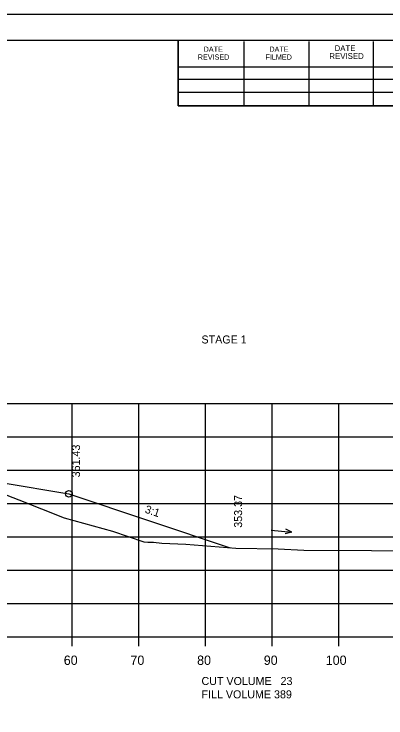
# Model space of a CAD drawing. Extents: x 1374859 to 1376773, y 382242 to 389804.
# Drawn here: x 1376185.9 to 1376241.6, y 385549.6 to 385655.1 of the extents above; entities that cross this region are included whole.
import ezdxf

# ---------------------------------------------------------------- set-up
doc = ezdxf.new("R2010")
doc.units = 0
for name, color, linetype in [('R_Axis', 7, 'Continuous'), ('R_Axis Annot', 7, 'Continuous'), ('R_Border', 7, 'Continuous'), ('R_Exist Surface', 7, 'Continuous'), ('R_Fin Surface', 7, 'Continuous'), ('R_Grid', 7, 'Continuous'), ('R_No Plot', 7, 'Continuous'), ('R_Water Annot', 7, 'Continuous'), ('R_Xsect Elev', 7, 'Continuous'), ('R_Xsect Slope', 7, 'Continuous')]:
    doc.layers.add(name, color=color, linetype=linetype)

msp = doc.modelspace()

# ---------------------------------------------------------------- linework, layer by layer
at = {"layer": 'R_Axis'}
for p, q in [((1375994.57, 385561.79), (1376274.57, 385561.79)), ((1376194.57, 385560.39), (1376194.57, 385561.79)), ((1376204.57, 385560.39), (1376204.57, 385561.79)), ((1376214.57, 385560.39), (1376214.57, 385561.79)), ((1376224.57, 385560.39), (1376224.57, 385561.79)), ((1376234.57, 385560.39), (1376234.57, 385561.79))]:
    msp.add_line(p, q, dxfattribs=at)
at = {"layer": 'R_Border'}
for p, q in [((1375976.57, 385651.25), (1376292.75, 385651.25)), ((1376210.49, 385641.37), (1376210.49, 385651.25)), ((1376220.35, 385641.37), (1376220.35, 385651.05)), ((1376230.11, 385641.37), (1376230.11, 385651.05)), ((1376239.79, 385641.37), (1376239.79, 385651.05)), ((1376210.49, 385647.23), (1376249.65, 385647.23)), ((1376210.49, 385645.37), (1376249.65, 385645.37)), ((1376210.49, 385641.37), (1376210.49, 385643.43)), ((1376210.49, 385643.43), (1376249.65, 385643.43)), ((1376292.75, 385641.37), (1376210.49, 385641.37))]:
    msp.add_line(p, q, dxfattribs=at)
at = {"layer": 'R_Exist Surface'}
msp.add_lwpolyline([(1376177.03, 385586.01), (1376186.56, 385582.32), (1376193.36, 385579.62), (1376200.64, 385577.62), (1376205.34, 385576.02), (1376205.93, 385576.01), (1376206.13, 385576.01), (1376206.78, 385575.97), (1376208.04, 385575.86), (1376211.6, 385575.7), (1376219.1, 385575.09), (1376225.48, 385574.99), (1376229.34, 385574.81), (1376239.45, 385574.75), (1376253.58, 385574.63), (1376271.96, 385574.56), (1376274.57, 385574.57)], dxfattribs=at)
at = {"layer": 'R_Fin Surface'}
msp.add_lwpolyline([(1376039.68, 385573.28), (1376047.02, 385570.83), (1376075.09, 385580.19), (1376087.19, 385582.21), (1376097.09, 385583.86), (1376105.09, 385584.18), (1376134.59, 385585.37), (1376164.09, 385586.56), (1376172.09, 385586.88), (1376183.9, 385584.92), (1376194.09, 385583.22), (1376218.26, 385575.16)], dxfattribs=at)
at = {"layer": 'R_Grid'}
for p, q in [((1375994.57, 385596.79), (1376274.57, 385596.79)), ((1376194.57, 385561.79), (1376194.57, 385596.79)), ((1376204.57, 385561.79), (1376204.57, 385596.79)), ((1376214.57, 385561.79), (1376214.57, 385596.79)), ((1376224.57, 385561.79), (1376224.57, 385596.79)), ((1376234.57, 385561.79), (1376234.57, 385596.79)), ((1375994.57, 385591.79), (1376274.57, 385591.79)), ((1375994.57, 385586.79), (1376274.57, 385586.79)), ((1375994.57, 385581.79), (1376274.57, 385581.79)), ((1375994.57, 385576.79), (1376274.57, 385576.79)), ((1375994.57, 385571.79), (1376274.57, 385571.79)), ((1375994.57, 385566.79), (1376274.57, 385566.79)), ((1375994.57, 385561.79), (1376274.57, 385561.79))]:
    msp.add_line(p, q, dxfattribs=at)
at = {"layer": 'R_No Plot'}
msp.add_line((1375964.17, 385655.14), (1376297.5, 385655.14), dxfattribs=at)
for points in [[(1375964.16, 385655.14), (1376297.5, 385655.14), (1376297.5, 385441.81), (1375964.16, 385441.81)], [(1376210.49, 385651.25), (1376210.49, 385641.37), (1376246.22, 385641.37), (1376246.22, 385638.45), (1376269.42, 385638.45), (1376269.42, 385614.12), (1376292.75, 385614.12), (1376292.75, 385445.79), (1375976.57, 385445.79), (1375976.57, 385651.25)]]:
    msp.add_lwpolyline(points, close=True, dxfattribs=at)
msp.add_circle((1376194.09, 385583.22), 0.5, dxfattribs=at)
at = {"layer": 'R_Water Annot'}
for p, q in [((1376224.4, 385577.79), (1376227.53, 385577.48)), ((1376227.53, 385577.48), (1376226.61, 385577.93)), ((1376227.53, 385577.48), (1376226.54, 385577.23))]:
    msp.add_line(p, q, dxfattribs=at)

# ---------------------------------------------------------------- texts
at = {"layer": 'R_Axis Annot'}
msp.add_text('STAGE 1', height=1.2, rotation=360, dxfattribs=at).set_placement((1376213.97, 385605.77))
for s, height, p in [('60', 1.4, (1376193.31, 385557.59)), ('70', 1.4, (1376203.31, 385557.59)), ('80', 1.4, (1376213.31, 385557.59)), ('90', 1.4, (1376223.31, 385557.59)), ('100', 1.4, (1376232.61, 385557.59)), ('CUT VOLUME   23', 1.2, (1376213.97, 385554.58)), ('FILL VOLUME 389', 1.2, (1376213.97, 385552.58))]:
    msp.add_text(s, height=height, dxfattribs=at).set_placement(p)
at = {"layer": 'R_Border'}
for s, height, p in [('DATE', 0.879, (1376233.93, 385649.59)), ('DATE', 0.782, (1376214.29, 385649.49)), ('DATE', 0.782, (1376224.15, 385649.49)), ('REVISED', 0.782, (1376213.41, 385648.31)), ('FILMED', 0.782, (1376223.57, 385648.31)), ('REVISED', 0.879, (1376233.15, 385648.41))]:
    msp.add_text(s, height=height, rotation=360, dxfattribs=at).set_placement(p)
at = {"layer": 'R_Xsect Elev'}
for s, p in [('361.43', (1376195.74, 385585.7)), ('353.37', (1376220.06, 385578.15))]:
    msp.add_text(s, height=1.2, rotation=90, dxfattribs=at).set_placement(p)
at = {"layer": 'R_Xsect Slope'}
msp.add_text('3:1', height=1.2, rotation=341.5651, dxfattribs=at).set_placement((1376205.38, 385580.43))

doc.saveas('drawing.dxf')
